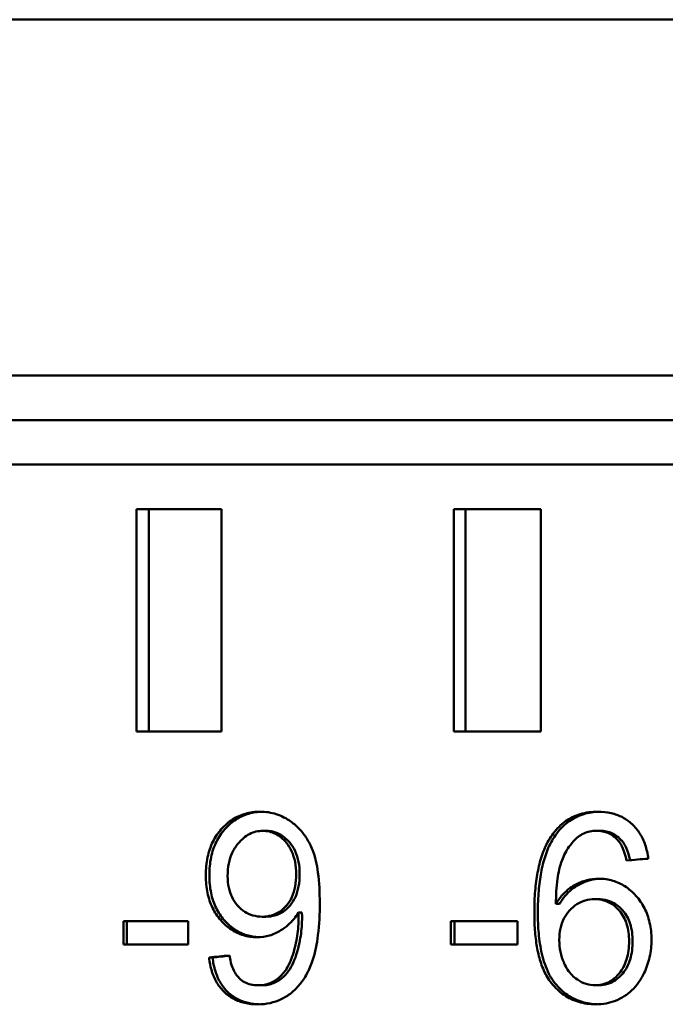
# Model space of a CAD drawing. Header units: millimetres. Extents: x 0 to 14369, y -869 to 2970.
# Tile 349 of 656: x 2132.52 to 2139.77, y 899.07 to 910.13. Entities that reach past the tile are written whole.
import ezdxf

# ---------------------------------------------------------------- set-up
doc = ezdxf.new("R2010")
doc.units = ezdxf.units.MM
doc.header["$LTSCALE"] = 10
doc.layers.add('Sichtbar (ISO)', color=7, linetype='Continuous', lineweight=50)

msp = doc.modelspace()

# ---------------------------------------------------------------- linework, layer by layer
at = {"layer": 'Sichtbar (ISO)'}
for p, q in [((2122.982, 910.135), (2161.434, 910.135)), ((2122.982, 906.135), (2161.434, 906.135)), ((2106.781, 905.635), (2161.061, 905.635)), ((2123.263, 905.635), (2161.455, 905.635)), ((2106.388, 905.135), (2161.184, 905.135)), ((2134.786, 904.635), (2133.831, 904.635)), ((2133.831, 904.635), (2133.831, 902.135)), ((2133.969, 902.135), (2133.969, 904.635)), ((2134.786, 902.135), (2134.786, 904.635)), ((2138.374, 904.635), (2137.397, 904.635)), ((2137.397, 904.635), (2137.397, 902.135)), ((2137.526, 902.135), (2137.526, 904.635)), ((2138.374, 902.135), (2138.374, 904.635)), ((2133.831, 902.135), (2134.786, 902.135)), ((2137.397, 902.135), (2138.374, 902.135)), ((2135.249, 901.018), (2135.289, 901.018)), ((2138.999, 901.019), (2139.038, 901.019)), ((2139.016, 900.25), (2138.977, 900.25)), ((2138.542, 900.198), (2138.582, 900.198)), ((2135.243, 900.053), (2135.282, 900.053)), ((2135.65, 900.102), (2135.689, 900.102)), ((2134.412, 900.003), (2133.683, 900.003)), ((2133.683, 900.003), (2133.683, 899.741)), ((2133.723, 899.741), (2133.723, 900.003)), ((2134.412, 899.741), (2134.412, 900.003)), ((2137.363, 900.003), (2137.363, 899.741)), ((2138.109, 900.003), (2137.363, 900.003)), ((2137.403, 899.741), (2137.403, 900.003)), ((2138.109, 899.741), (2138.109, 900.003)), ((2133.683, 899.741), (2134.412, 899.741)), ((2137.363, 899.741), (2138.109, 899.741)), ((2134.645, 899.595), (2134.684, 899.595)), ((2135.196, 899.282), (2135.236, 899.282)), ((2138.986, 899.282), (2139.026, 899.282))]:
    msp.add_line(p, q, dxfattribs=at)
for centre, major_axis, ratio, start_param, end_param in [((2138.66, 898.809), (0.508, 2.146), 0.232615, 5.829087, 6.120732), ((2138.7, 898.809), (0.508, 2.146), 0.232622, 5.832183, 6.120735), ((2139.853, 899.985), (-1.243, -0.389), 0.699788, 6.067815, 6.356431), ((2135.341, 900.411), (-0.047, 1.038), 0.312831, 3.594981, 3.986145), ((2135.381, 900.411), (-0.047, 1.038), 0.312831, 3.594982, 3.986145), ((2140.353, 905.755), (1.444, 6.464), 0.228395, 3.052593, 3.192559)]:
    msp.add_ellipse(centre, major_axis=major_axis, ratio=ratio, start_param=start_param, end_param=end_param, dxfattribs=at)
for points, knots in [([(2134.783, 901.036), (2134.822, 901.08), (2134.865, 901.117), (2134.91, 901.146), (2134.955, 901.175), (2135.003, 901.196), (2135.054, 901.211), (2135.106, 901.226), (2135.161, 901.233), (2135.22, 901.233)], [0, 0, 0, 0, 0.333333, 0.333333, 0.333333, 0.666667, 0.666667, 0.666667, 1, 1, 1, 1]), ([(2134.822, 901.036), (2134.862, 901.08), (2134.904, 901.117), (2134.949, 901.146), (2134.994, 901.175), (2135.042, 901.196), (2135.094, 901.211), (2135.139, 901.224), (2135.188, 901.231), (2135.239, 901.233)], [0, 0, 0, 0, 0.3333333, 0.3333333, 0.3333333, 0.6666667, 0.6666667, 0.6666667, 0.9616728, 0.9616728, 0.9616728, 0.9616728]), ([(2135.22, 901.233), (2135.282, 901.233), (2135.342, 901.224), (2135.46, 901.186), (2135.515, 901.158), (2135.567, 901.121)], [0.000001, 0.000001, 0.000001, 0.000001, 0.02009548, 0.02009548, 0.04015758, 0.04015758, 0.04015758, 0.04015758]), ([(2138.513, 900.99), (2138.554, 901.044), (2138.6, 901.089), (2138.65, 901.125), (2138.701, 901.161), (2138.756, 901.188), (2138.816, 901.206), (2138.877, 901.224), (2138.942, 901.233), (2139.014, 901.233)], [0, 0, 0, 0, 0.333333, 0.333333, 0.333333, 0.666667, 0.666667, 0.666667, 1, 1, 1, 1]), ([(2138.552, 900.99), (2138.593, 901.044), (2138.639, 901.089), (2138.69, 901.125), (2138.74, 901.161), (2138.795, 901.188), (2138.856, 901.206), (2138.91, 901.222), (2138.97, 901.231), (2139.033, 901.233)], [0, 0, 0, 0, 0.3333333, 0.3333333, 0.3333333, 0.6666667, 0.6666667, 0.6666667, 0.9682731, 0.9682731, 0.9682731, 0.9682731]), ([(2139.014, 901.233), (2139.066, 901.233), (2139.116, 901.228), (2139.162, 901.217), (2139.208, 901.207), (2139.25, 901.191), (2139.29, 901.17), (2139.329, 901.149), (2139.365, 901.123), (2139.398, 901.093)], [0, 0, 0, 0, 0.3333333, 0.3333333, 0.3333333, 0.6666667, 0.6666667, 0.6666667, 1, 1, 1, 1]), ([(2135.567, 901.121), (2135.601, 901.097), (2135.633, 901.069), (2135.662, 901.038), (2135.692, 901.006), (2135.718, 900.972), (2135.742, 900.933), (2135.767, 900.894), (2135.788, 900.851), (2135.807, 900.804)], [0, 0, 0, 0, 0.333333, 0.333333, 0.333333, 0.666667, 0.666667, 0.666667, 1, 1, 1, 1]), ([(2134.609, 900.517), (2134.609, 900.59), (2134.616, 900.658), (2134.629, 900.721), (2134.642, 900.784), (2134.661, 900.841), (2134.687, 900.894), (2134.713, 900.946), (2134.745, 900.994), (2134.783, 901.036)], [0, 0, 0, 0, 0.3333333, 0.3333333, 0.3333333, 0.6666667, 0.6666667, 0.6666667, 1, 1, 1, 1]), ([(2134.649, 900.517), (2134.649, 900.59), (2134.655, 900.658), (2134.668, 900.721), (2134.681, 900.784), (2134.701, 900.841), (2134.727, 900.894), (2134.752, 900.946), (2134.784, 900.994), (2134.822, 901.036)], [0, 0, 0, 0, 0.3333333, 0.3333333, 0.3333333, 0.6666667, 0.6666667, 0.6666667, 1, 1, 1, 1]), ([(2135.249, 901.018), (2135.223, 901.018), (2135.198, 901.015), (2135.147, 901.003), (2135.123, 900.994), (2135.051, 900.957), (2135.009, 900.92), (2134.972, 900.876)], [0.000001, 0.000001, 0.000001, 0.000001, 0.00848454, 0.00848454, 0.0168138, 0.0168138, 0.03461822, 0.03461822, 0.03461822, 0.03461822]), ([(2135.512, 900.886), (2135.495, 900.907), (2135.475, 900.926), (2135.435, 900.96), (2135.414, 900.973), (2135.369, 900.996), (2135.347, 901.004), (2135.299, 901.015), (2135.274, 901.018), (2135.249, 901.018)], [0.000001, 0.000001, 0.000001, 0.000001, 0.00853053, 0.00853053, 0.01659696, 0.01659696, 0.02447282, 0.02447282, 0.03257589, 0.03257589, 0.03257589, 0.03257589]), ([(2135.552, 900.886), (2135.534, 900.907), (2135.515, 900.926), (2135.474, 900.96), (2135.453, 900.973), (2135.409, 900.996), (2135.386, 901.004), (2135.338, 901.015), (2135.314, 901.018), (2135.289, 901.018)], [0.000001, 0.000001, 0.000001, 0.000001, 0.00853053, 0.00853053, 0.01659696, 0.01659696, 0.02447282, 0.02447282, 0.03257589, 0.03257589, 0.03257589, 0.03257589]), ([(2138.999, 901.019), (2138.972, 901.019), (2138.947, 901.017), (2138.923, 901.011), (2138.899, 901.006), (2138.876, 900.999), (2138.855, 900.988), (2138.833, 900.978), (2138.813, 900.965), (2138.793, 900.95)], [0, 0, 0, 0, 0.3333333, 0.3333333, 0.3333333, 0.6666667, 0.6666667, 0.6666667, 1, 1, 1, 1]), ([(2139.243, 900.907), (2139.227, 900.925), (2139.209, 900.942), (2139.172, 900.97), (2139.153, 900.982), (2139.111, 901.001), (2139.09, 901.008), (2139.045, 901.017), (2139.022, 901.019), (2138.999, 901.019)], [0.000001, 0.000001, 0.000001, 0.000001, 0.00745007, 0.00745007, 0.0146107, 0.0146107, 0.02177164, 0.02177164, 0.02923862, 0.02923862, 0.02923862, 0.02923862]), ([(2139.282, 900.907), (2139.266, 900.925), (2139.249, 900.942), (2139.212, 900.97), (2139.192, 900.982), (2139.151, 901.001), (2139.13, 901.008), (2139.085, 901.017), (2139.062, 901.019), (2139.038, 901.019)], [0.000001, 0.000001, 0.000001, 0.000001, 0.00745009, 0.00745009, 0.01461074, 0.01461074, 0.02177171, 0.02177171, 0.02923872, 0.02923872, 0.02923872, 0.02923872]), ([(2139.398, 901.093), (2139.432, 901.062), (2139.461, 901.027), (2139.485, 900.988), (2139.51, 900.95), (2139.53, 900.907), (2139.546, 900.86), (2139.562, 900.812), (2139.573, 900.761), (2139.58, 900.705)], [0, 0, 0, 0, 0.3333333, 0.3333333, 0.3333333, 0.6666667, 0.6666667, 0.6666667, 1, 1, 1, 1]), ([(2138.3, 900.097), (2138.3, 900.142), (2138.301, 900.185), (2138.302, 900.226), (2138.304, 900.267), (2138.306, 900.306), (2138.31, 900.343), (2138.313, 900.38), (2138.316, 900.416), (2138.321, 900.45), (2138.325, 900.484), (2138.331, 900.518), (2138.337, 900.55), (2138.343, 900.582), (2138.349, 900.614), (2138.357, 900.645), (2138.365, 900.676), (2138.374, 900.707), (2138.384, 900.737), (2138.394, 900.767), (2138.405, 900.797), (2138.418, 900.826), (2138.431, 900.855), (2138.445, 900.884), (2138.46, 900.911), (2138.476, 900.939), (2138.493, 900.965), (2138.513, 900.99)], [0, 0, 0, 0, 0.111111, 0.111111, 0.111111, 0.222222, 0.222222, 0.222222, 0.333333, 0.333333, 0.333333, 0.444444, 0.444444, 0.444444, 0.555556, 0.555556, 0.555556, 0.666667, 0.666667, 0.666667, 0.777778, 0.777778, 0.777778, 0.888889, 0.888889, 0.888889, 1, 1, 1, 1]), ([(2138.34, 900.097), (2138.34, 900.142), (2138.34, 900.185), (2138.342, 900.226), (2138.344, 900.267), (2138.346, 900.306), (2138.349, 900.343), (2138.352, 900.38), (2138.356, 900.416), (2138.361, 900.45), (2138.365, 900.484), (2138.37, 900.518), (2138.376, 900.55), (2138.382, 900.582), (2138.389, 900.614), (2138.397, 900.645), (2138.405, 900.676), (2138.414, 900.707), (2138.424, 900.737), (2138.434, 900.767), (2138.445, 900.797), (2138.457, 900.826), (2138.47, 900.855), (2138.484, 900.884), (2138.5, 900.911), (2138.516, 900.939), (2138.533, 900.965), (2138.552, 900.99)], [0, 0, 0, 0, 0.111111, 0.111111, 0.111111, 0.222222, 0.222222, 0.222222, 0.333333, 0.333333, 0.333333, 0.444444, 0.444444, 0.444444, 0.555556, 0.555556, 0.555556, 0.666667, 0.666667, 0.666667, 0.777778, 0.777778, 0.777778, 0.888889, 0.888889, 0.888889, 1, 1, 1, 1]), ([(2138.793, 900.95), (2138.753, 900.918), (2138.719, 900.881), (2138.657, 900.792), (2138.632, 900.741), (2138.611, 900.688)], [0.000001, 0.000001, 0.000001, 0.000001, 0.01590398, 0.01590398, 0.03313554, 0.03313554, 0.03313554, 0.03313554]), ([(2134.972, 900.876), (2134.946, 900.845), (2134.924, 900.81), (2134.906, 900.772), (2134.889, 900.735), (2134.876, 900.694), (2134.867, 900.65), (2134.858, 900.606), (2134.854, 900.559), (2134.854, 900.509)], [0, 0, 0, 0, 0.333333, 0.333333, 0.333333, 0.666667, 0.666667, 0.666667, 1, 1, 1, 1]), ([(2135.623, 900.53), (2135.623, 900.579), (2135.619, 900.625), (2135.611, 900.668), (2135.603, 900.711), (2135.59, 900.752), (2135.573, 900.788), (2135.557, 900.824), (2135.537, 900.857), (2135.512, 900.886)], [0, 0, 0, 0, 0.333333, 0.333333, 0.333333, 0.666667, 0.666667, 0.666667, 1, 1, 1, 1]), ([(2135.663, 900.53), (2135.663, 900.579), (2135.659, 900.625), (2135.65, 900.668), (2135.642, 900.711), (2135.63, 900.752), (2135.613, 900.788), (2135.597, 900.824), (2135.576, 900.857), (2135.552, 900.886)], [0, 0, 0, 0, 0.333333, 0.333333, 0.333333, 0.666667, 0.666667, 0.666667, 1, 1, 1, 1]), ([(2135.807, 900.804), (2135.838, 900.725), (2135.857, 900.636), (2135.884, 900.44), (2135.889, 900.32), (2135.889, 900.208)], [0.000001, 0.000001, 0.000001, 0.000001, 0.02571329, 0.02571329, 0.0595664, 0.0595664, 0.0595664, 0.0595664]), ([(2138.611, 900.688), (2138.586, 900.623), (2138.57, 900.549), (2138.548, 900.387), (2138.543, 900.29), (2138.542, 900.198)], [0.000001, 0.000001, 0.000001, 0.000001, 0.02130455, 0.02130455, 0.04904989, 0.04904989, 0.04904989, 0.04904989]), ([(2134.776, 900.014), (2134.739, 900.056), (2134.709, 900.102), (2134.684, 900.153), (2134.659, 900.204), (2134.641, 900.26), (2134.628, 900.321), (2134.615, 900.382), (2134.609, 900.447), (2134.609, 900.517)], [0, 0, 0, 0, 0.333333, 0.333333, 0.333333, 0.666667, 0.666667, 0.666667, 1, 1, 1, 1]), ([(2134.815, 900.014), (2134.779, 900.056), (2134.748, 900.102), (2134.724, 900.153), (2134.699, 900.204), (2134.68, 900.26), (2134.668, 900.321), (2134.655, 900.382), (2134.649, 900.447), (2134.649, 900.517)], [0, 0, 0, 0, 0.333333, 0.333333, 0.333333, 0.666667, 0.666667, 0.666667, 1, 1, 1, 1]), ([(2134.854, 900.509), (2134.854, 900.463), (2134.858, 900.42), (2134.867, 900.381), (2134.875, 900.341), (2134.887, 900.304), (2134.904, 900.271), (2134.92, 900.237), (2134.941, 900.207), (2134.965, 900.179)], [0, 0, 0, 0, 0.3333333, 0.3333333, 0.3333333, 0.6666667, 0.6666667, 0.6666667, 1, 1, 1, 1]), ([(2135.515, 900.179), (2135.539, 900.207), (2135.559, 900.238), (2135.575, 900.274), (2135.591, 900.31), (2135.604, 900.351), (2135.611, 900.393), (2135.619, 900.436), (2135.623, 900.482), (2135.623, 900.53)], [0, 0, 0, 0, 0.333333, 0.333333, 0.333333, 0.666667, 0.666667, 0.666667, 1, 1, 1, 1]), ([(2135.555, 900.179), (2135.579, 900.207), (2135.599, 900.239), (2135.615, 900.274), (2135.631, 900.31), (2135.643, 900.351), (2135.651, 900.393), (2135.659, 900.436), (2135.663, 900.482), (2135.663, 900.53)], [0, 0, 0, 0, 0.333333, 0.333333, 0.333333, 0.666667, 0.666667, 0.666667, 1, 1, 1, 1]), ([(2138.758, 900.411), (2138.799, 900.433), (2138.843, 900.451), (2138.933, 900.474), (2138.979, 900.48), (2139.026, 900.48)], [0.000001, 0.000001, 0.000001, 0.000001, 0.01492221, 0.01492221, 0.02976783, 0.02976783, 0.02976783, 0.02976783]), ([(2138.798, 900.411), (2138.839, 900.433), (2138.883, 900.451), (2138.967, 900.473), (2139.006, 900.478), (2139.046, 900.48)], [0.000001, 0.000001, 0.000001, 0.000001, 0.01492226, 0.01492226, 0.02768951, 0.02768951, 0.02768951, 0.02768951]), ([(2139.026, 900.48), (2139.08, 900.48), (2139.132, 900.473), (2139.181, 900.458), (2139.229, 900.444), (2139.275, 900.423), (2139.318, 900.395), (2139.362, 900.366), (2139.403, 900.331), (2139.442, 900.288)], [0, 0, 0, 0, 0.3333333, 0.3333333, 0.3333333, 0.6666667, 0.6666667, 0.6666667, 1, 1, 1, 1]), ([(2138.542, 900.198), (2138.562, 900.23), (2138.584, 900.26), (2138.606, 900.286), (2138.629, 900.313), (2138.653, 900.336), (2138.678, 900.357), (2138.704, 900.378), (2138.73, 900.396), (2138.758, 900.411)], [0, 0, 0, 0, 0.333333, 0.333333, 0.333333, 0.666667, 0.666667, 0.666667, 1, 1, 1, 1]), ([(2138.582, 900.198), (2138.602, 900.23), (2138.623, 900.26), (2138.646, 900.286), (2138.669, 900.313), (2138.693, 900.336), (2138.718, 900.357), (2138.743, 900.378), (2138.77, 900.396), (2138.798, 900.411)], [0, 0, 0, 0, 0.333333, 0.333333, 0.333333, 0.666667, 0.666667, 0.666667, 1, 1, 1, 1]), ([(2138.977, 900.25), (2138.94, 900.25), (2138.905, 900.245), (2138.872, 900.236), (2138.839, 900.226), (2138.808, 900.212), (2138.778, 900.194), (2138.749, 900.175), (2138.721, 900.151), (2138.695, 900.123)], [0, 0, 0, 0, 0.333333, 0.333333, 0.333333, 0.666667, 0.666667, 0.666667, 1, 1, 1, 1]), ([(2139.254, 900.123), (2139.229, 900.151), (2139.203, 900.175), (2139.174, 900.193), (2139.145, 900.212), (2139.114, 900.226), (2139.082, 900.236), (2139.049, 900.245), (2139.014, 900.25), (2138.977, 900.25)], [0, 0, 0, 0, 0.333333, 0.333333, 0.333333, 0.666667, 0.666667, 0.666667, 1, 1, 1, 1]), ([(2139.294, 900.123), (2139.269, 900.151), (2139.242, 900.175), (2139.213, 900.193), (2139.185, 900.212), (2139.154, 900.226), (2139.121, 900.236), (2139.089, 900.245), (2139.054, 900.25), (2139.016, 900.25)], [0, 0, 0, 0, 0.333333, 0.333333, 0.333333, 0.666667, 0.666667, 0.666667, 1, 1, 1, 1]), ([(2139.442, 900.288), (2139.48, 900.246), (2139.512, 900.2), (2139.537, 900.15), (2139.563, 900.099), (2139.582, 900.045), (2139.595, 899.986), (2139.609, 899.926), (2139.616, 899.862), (2139.616, 899.793)], [0, 0, 0, 0, 0.3333333, 0.3333333, 0.3333333, 0.6666667, 0.6666667, 0.6666667, 1, 1, 1, 1]), ([(2134.965, 900.179), (2134.99, 900.151), (2135.017, 900.128), (2135.046, 900.109), (2135.074, 900.091), (2135.105, 900.077), (2135.138, 900.067), (2135.17, 900.058), (2135.205, 900.053), (2135.243, 900.053)], [0, 0, 0, 0, 0.3333333, 0.3333333, 0.3333333, 0.6666667, 0.6666667, 0.6666667, 1, 1, 1, 1]), ([(2135.243, 900.053), (2135.28, 900.053), (2135.314, 900.058), (2135.347, 900.067), (2135.379, 900.077), (2135.409, 900.091), (2135.437, 900.109), (2135.465, 900.128), (2135.491, 900.151), (2135.515, 900.179)], [0, 0, 0, 0, 0.3333333, 0.3333333, 0.3333333, 0.6666667, 0.6666667, 0.6666667, 1, 1, 1, 1]), ([(2135.282, 900.053), (2135.319, 900.053), (2135.354, 900.058), (2135.386, 900.067), (2135.418, 900.077), (2135.449, 900.091), (2135.477, 900.109), (2135.505, 900.128), (2135.531, 900.151), (2135.555, 900.179)], [0, 0, 0, 0, 0.333333, 0.333333, 0.333333, 0.666667, 0.666667, 0.666667, 1, 1, 1, 1]), ([(2135.889, 900.208), (2135.889, 900.088), (2135.884, 899.963), (2135.857, 899.749), (2135.838, 899.651), (2135.808, 899.56)], [0.000001, 0.000001, 0.000001, 0.000001, 0.03602279, 0.03602279, 0.06479209, 0.06479209, 0.06479209, 0.06479209]), ([(2138.695, 900.123), (2138.67, 900.095), (2138.649, 900.065), (2138.632, 900.031), (2138.615, 899.997), (2138.602, 899.96), (2138.593, 899.92), (2138.585, 899.88), (2138.58, 899.837), (2138.58, 899.791)], [0, 0, 0, 0, 0.3333333, 0.3333333, 0.3333333, 0.6666667, 0.6666667, 0.6666667, 1, 1, 1, 1]), ([(2139.365, 899.777), (2139.365, 899.843), (2139.357, 899.91), (2139.328, 900.001), (2139.317, 900.028), (2139.289, 900.078), (2139.273, 900.102), (2139.254, 900.123)], [0.000001, 0.000001, 0.000001, 0.000001, 0.01981805, 0.01981805, 0.0287456, 0.0287456, 0.03741081, 0.03741081, 0.03741081, 0.03741081]), ([(2139.404, 899.777), (2139.404, 899.843), (2139.397, 899.91), (2139.368, 900.001), (2139.357, 900.028), (2139.329, 900.078), (2139.312, 900.102), (2139.294, 900.123)], [0.000001, 0.000001, 0.000001, 0.000001, 0.01981766, 0.01981766, 0.02874543, 0.02874543, 0.03741084, 0.03741084, 0.03741084, 0.03741084]), ([(2135.184, 899.823), (2135.13, 899.823), (2135.079, 899.83), (2135.031, 899.845), (2134.983, 899.859), (2134.938, 899.88), (2134.896, 899.908), (2134.853, 899.936), (2134.813, 899.971), (2134.776, 900.014)], [0, 0, 0, 0, 0.333333, 0.333333, 0.333333, 0.666667, 0.666667, 0.666667, 1, 1, 1, 1]), ([(2135.204, 899.824), (2135.157, 899.825), (2135.112, 899.832), (2135.07, 899.845), (2135.023, 899.859), (2134.978, 899.88), (2134.935, 899.908), (2134.893, 899.936), (2134.853, 899.971), (2134.815, 900.014)], [0.041878, 0.041878, 0.041878, 0.041878, 0.3333333, 0.3333333, 0.3333333, 0.6666667, 0.6666667, 0.6666667, 1, 1, 1, 1]), ([(2135.65, 900.102), (2135.634, 900.076), (2135.617, 900.051), (2135.598, 900.027), (2135.578, 900.003), (2135.556, 899.98), (2135.532, 899.959), (2135.508, 899.938), (2135.482, 899.918), (2135.453, 899.9)], [0, 0, 0, 0, 0.333333, 0.333333, 0.333333, 0.666667, 0.666667, 0.666667, 1, 1, 1, 1]), ([(2135.651, 900.05), (2135.651, 900.014), (2135.65, 899.978), (2135.647, 899.942), (2135.644, 899.907), (2135.64, 899.872), (2135.635, 899.837), (2135.63, 899.802), (2135.623, 899.767), (2135.615, 899.732)], [0, 0, 0, 0, 0.333333, 0.333333, 0.333333, 0.666667, 0.666667, 0.666667, 1, 1, 1, 1]), ([(2135.65, 900.102), (2135.65, 900.091), (2135.65, 900.081), (2135.65, 900.072), (2135.65, 900.068), (2135.651, 900.064), (2135.651, 900.06), (2135.651, 900.058), (2135.651, 900.057), (2135.651, 900.055), (2135.651, 900.054), (2135.651, 900.053), (2135.651, 900.053), (2135.651, 900.052), (2135.651, 900.052), (2135.651, 900.051), (2135.651, 900.051), (2135.651, 900.051), (2135.651, 900.051), (2135.651, 900.051), (2135.651, 900.051), (2135.651, 900.051), (2135.651, 900.051), (2135.651, 900.051), (2135.651, 900.051), (2135.651, 900.05), (2135.651, 900.05), (2135.651, 900.05), (2135.651, 900.05), (2135.651, 900.05), (2135.651, 900.05)], [0, 0, 0, 0, 0.5, 0.5, 0.5, 0.75, 0.75, 0.75, 0.875, 0.875, 0.875, 0.9375, 0.9375, 0.9375, 0.96875, 0.96875, 0.96875, 0.984375, 0.984375, 0.984375, 0.992188, 0.992188, 0.992188, 0.996094, 0.996094, 0.996094, 0.998047, 0.998047, 0.998047, 1, 1, 1, 1]), ([(2135.655, 899.732), (2135.663, 899.767), (2135.669, 899.802), (2135.675, 899.837), (2135.68, 899.872), (2135.684, 899.907), (2135.686, 899.942), (2135.689, 899.978), (2135.69, 900.014), (2135.69, 900.05)], [0, 0, 0, 0, 0.333333, 0.333333, 0.333333, 0.666667, 0.666667, 0.666667, 1, 1, 1, 1]), ([(2135.69, 900.05), (2135.69, 900.05), (2135.69, 900.05), (2135.69, 900.05), (2135.69, 900.062), (2135.689, 900.079), (2135.689, 900.102)], [0, 0, 0, 0, 0.001953, 0.001953, 0.001953, 1, 1, 1, 1]), ([(2138.3, 900.097), (2138.3, 900.056), (2138.301, 900.018), (2138.302, 899.982), (2138.304, 899.945), (2138.306, 899.911), (2138.308, 899.878), (2138.311, 899.845), (2138.315, 899.814), (2138.319, 899.783), (2138.323, 899.753), (2138.327, 899.723), (2138.333, 899.695), (2138.338, 899.666), (2138.344, 899.638), (2138.351, 899.611), (2138.358, 899.583), (2138.366, 899.556), (2138.375, 899.529), (2138.384, 899.502), (2138.394, 899.476), (2138.406, 899.45), (2138.417, 899.425), (2138.43, 899.4), (2138.444, 899.376), (2138.459, 899.351), (2138.474, 899.328), (2138.492, 899.307)], [0, 0, 0, 0, 0.1111111, 0.1111111, 0.1111111, 0.2222222, 0.2222222, 0.2222222, 0.3333333, 0.3333333, 0.3333333, 0.4444444, 0.4444444, 0.4444444, 0.5555556, 0.5555556, 0.5555556, 0.6666667, 0.6666667, 0.6666667, 0.7777778, 0.7777778, 0.7777778, 0.8888889, 0.8888889, 0.8888889, 1, 1, 1, 1]), ([(2138.531, 899.307), (2138.505, 899.339), (2138.483, 899.374), (2138.464, 899.411), (2138.446, 899.447), (2138.43, 899.485), (2138.417, 899.523), (2138.404, 899.56), (2138.393, 899.598), (2138.384, 899.636), (2138.376, 899.674), (2138.369, 899.712), (2138.363, 899.75), (2138.357, 899.789), (2138.353, 899.827), (2138.349, 899.865), (2138.346, 899.903), (2138.343, 899.941), (2138.342, 899.98), (2138.34, 900.019), (2138.34, 900.058), (2138.34, 900.097)], [0, 0, 0, 0, 0.1428571, 0.1428571, 0.1428571, 0.2857143, 0.2857143, 0.2857143, 0.4285714, 0.4285714, 0.4285714, 0.5714286, 0.5714286, 0.5714286, 0.7142857, 0.7142857, 0.7142857, 0.8571429, 0.8571429, 0.8571429, 1, 1, 1, 1]), ([(2135.453, 899.9), (2135.412, 899.875), (2135.37, 899.855), (2135.279, 899.829), (2135.232, 899.823), (2135.184, 899.823)], [0.000001, 0.000001, 0.000001, 0.000001, 0.01517329, 0.01517329, 0.03070401, 0.03070401, 0.03070401, 0.03070401]), ([(2139.616, 899.793), (2139.616, 899.728), (2139.609, 899.663), (2139.581, 899.538), (2139.561, 899.478), (2139.534, 899.421)], [0.000001, 0.000001, 0.000001, 0.000001, 0.01953637, 0.01953637, 0.03867927, 0.03867927, 0.03867927, 0.03867927]), ([(2139.253, 899.416), (2139.272, 899.438), (2139.288, 899.462), (2139.316, 899.515), (2139.328, 899.544), (2139.357, 899.639), (2139.365, 899.708), (2139.365, 899.777)], [0.000001, 0.000001, 0.000001, 0.000001, 0.0089916, 0.0089916, 0.01831778, 0.01831778, 0.03894919, 0.03894919, 0.03894919, 0.03894919]), ([(2139.293, 899.416), (2139.311, 899.438), (2139.328, 899.462), (2139.356, 899.515), (2139.367, 899.544), (2139.397, 899.639), (2139.404, 899.708), (2139.404, 899.777)], [0.000001, 0.000001, 0.000001, 0.000001, 0.00899099, 0.00899099, 0.01831648, 0.01831648, 0.03894921, 0.03894921, 0.03894921, 0.03894921]), ([(2134.818, 899.205), (2134.786, 899.236), (2134.758, 899.271), (2134.734, 899.31), (2134.711, 899.349), (2134.691, 899.393), (2134.676, 899.44), (2134.662, 899.487), (2134.651, 899.539), (2134.645, 899.595)], [0, 0, 0, 0, 0.333333, 0.333333, 0.333333, 0.666667, 0.666667, 0.666667, 1, 1, 1, 1]), ([(2134.857, 899.205), (2134.826, 899.236), (2134.798, 899.271), (2134.774, 899.31), (2134.75, 899.349), (2134.731, 899.393), (2134.716, 899.44), (2134.701, 899.487), (2134.691, 899.539), (2134.684, 899.595)], [0, 0, 0, 0, 0.333333, 0.333333, 0.333333, 0.666667, 0.666667, 0.666667, 1, 1, 1, 1]), ([(2134.874, 899.618), (2134.882, 899.566), (2134.895, 899.513), (2134.924, 899.445), (2134.934, 899.425), (2134.958, 899.39), (2134.97, 899.375), (2134.985, 899.361)], [0.000001, 0.000001, 0.000001, 0.000001, 0.01578645, 0.01578645, 0.02252718, 0.02252718, 0.02873134, 0.02873134, 0.02873134, 0.02873134]), ([(2135.389, 899.337), (2135.407, 899.349), (2135.425, 899.362), (2135.441, 899.377), (2135.457, 899.392), (2135.472, 899.408), (2135.486, 899.426), (2135.5, 899.443), (2135.513, 899.463), (2135.525, 899.484)], [0, 0, 0, 0, 0.333333, 0.333333, 0.333333, 0.666667, 0.666667, 0.666667, 1, 1, 1, 1]), ([(2135.429, 899.337), (2135.447, 899.349), (2135.464, 899.362), (2135.48, 899.377), (2135.496, 899.392), (2135.511, 899.408), (2135.525, 899.426), (2135.54, 899.443), (2135.553, 899.463), (2135.565, 899.484)], [0, 0, 0, 0, 0.333333, 0.333333, 0.333333, 0.666667, 0.666667, 0.666667, 1, 1, 1, 1]), ([(2135.808, 899.56), (2135.789, 899.506), (2135.768, 899.457), (2135.744, 899.412), (2135.72, 899.367), (2135.693, 899.326), (2135.663, 899.29), (2135.633, 899.253), (2135.601, 899.222), (2135.566, 899.194)], [0, 0, 0, 0, 0.333333, 0.333333, 0.333333, 0.666667, 0.666667, 0.666667, 1, 1, 1, 1]), ([(2138.633, 899.534), (2138.645, 899.506), (2138.659, 899.481), (2138.674, 899.458), (2138.689, 899.434), (2138.706, 899.414), (2138.724, 899.395), (2138.742, 899.377), (2138.762, 899.36), (2138.784, 899.346)], [0, 0, 0, 0, 0.333333, 0.333333, 0.333333, 0.666667, 0.666667, 0.666667, 1, 1, 1, 1]), ([(2134.985, 899.361), (2135.003, 899.344), (2135.023, 899.329), (2135.045, 899.317), (2135.066, 899.306), (2135.09, 899.297), (2135.115, 899.291), (2135.141, 899.285), (2135.168, 899.282), (2135.196, 899.282)], [0, 0, 0, 0, 0.333333, 0.333333, 0.333333, 0.666667, 0.666667, 0.666667, 1, 1, 1, 1]), ([(2138.986, 899.282), (2139.021, 899.282), (2139.054, 899.287), (2139.085, 899.297), (2139.116, 899.307), (2139.145, 899.321), (2139.173, 899.341), (2139.201, 899.361), (2139.228, 899.386), (2139.253, 899.416)], [0, 0, 0, 0, 0.3333333, 0.3333333, 0.3333333, 0.6666667, 0.6666667, 0.6666667, 1, 1, 1, 1]), ([(2139.026, 899.282), (2139.06, 899.282), (2139.093, 899.287), (2139.124, 899.297), (2139.156, 899.307), (2139.185, 899.321), (2139.213, 899.341), (2139.241, 899.361), (2139.268, 899.386), (2139.293, 899.416)], [0, 0, 0, 0, 0.3333333, 0.3333333, 0.3333333, 0.6666667, 0.6666667, 0.6666667, 1, 1, 1, 1]), ([(2139.534, 899.421), (2139.515, 899.382), (2139.494, 899.346), (2139.471, 899.314), (2139.449, 899.282), (2139.424, 899.253), (2139.397, 899.228), (2139.371, 899.202), (2139.342, 899.179), (2139.311, 899.16)], [0, 0, 0, 0, 0.3333333, 0.3333333, 0.3333333, 0.6666667, 0.6666667, 0.6666667, 1, 1, 1, 1]), ([(2135.196, 899.282), (2135.221, 899.282), (2135.244, 899.284), (2135.267, 899.288), (2135.289, 899.292), (2135.311, 899.299), (2135.331, 899.307), (2135.352, 899.315), (2135.371, 899.325), (2135.389, 899.337)], [0, 0, 0, 0, 0.333333, 0.333333, 0.333333, 0.666667, 0.666667, 0.666667, 1, 1, 1, 1]), ([(2135.236, 899.282), (2135.26, 899.282), (2135.284, 899.284), (2135.306, 899.288), (2135.329, 899.292), (2135.35, 899.299), (2135.371, 899.307), (2135.391, 899.315), (2135.41, 899.325), (2135.429, 899.337)], [0, 0, 0, 0, 0.333333, 0.333333, 0.333333, 0.666667, 0.666667, 0.666667, 1, 1, 1, 1]), ([(2138.99, 899.068), (2138.922, 899.068), (2138.857, 899.078), (2138.798, 899.095), (2138.738, 899.113), (2138.684, 899.139), (2138.633, 899.174), (2138.582, 899.209), (2138.535, 899.253), (2138.492, 899.307)], [0, 0, 0, 0, 0.3333333, 0.3333333, 0.3333333, 0.6666667, 0.6666667, 0.6666667, 1, 1, 1, 1]), ([(2139.01, 899.069), (2138.948, 899.07), (2138.891, 899.079), (2138.837, 899.095), (2138.778, 899.113), (2138.723, 899.139), (2138.672, 899.174), (2138.621, 899.209), (2138.574, 899.253), (2138.531, 899.307)], [0.0329882, 0.0329882, 0.0329882, 0.0329882, 0.3333333, 0.3333333, 0.3333333, 0.6666667, 0.6666667, 0.6666667, 1, 1, 1, 1]), ([(2135.191, 899.068), (2135.14, 899.068), (2135.092, 899.073), (2135.047, 899.084), (2135.002, 899.094), (2134.96, 899.109), (2134.922, 899.13), (2134.884, 899.15), (2134.849, 899.175), (2134.818, 899.205)], [0, 0, 0, 0, 0.333333, 0.333333, 0.333333, 0.666667, 0.666667, 0.666667, 1, 1, 1, 1]), ([(2135.21, 899.069), (2135.167, 899.07), (2135.125, 899.075), (2135.086, 899.084), (2135.041, 899.094), (2134.999, 899.109), (2134.961, 899.13), (2134.923, 899.15), (2134.889, 899.175), (2134.857, 899.205)], [0.043736, 0.043736, 0.043736, 0.043736, 0.3333333, 0.3333333, 0.3333333, 0.6666667, 0.6666667, 0.6666667, 1, 1, 1, 1]), ([(2135.566, 899.194), (2135.531, 899.167), (2135.494, 899.144), (2135.455, 899.125), (2135.416, 899.107), (2135.375, 899.093), (2135.331, 899.083), (2135.287, 899.073), (2135.24, 899.068), (2135.191, 899.068)], [0, 0, 0, 0, 0.333333, 0.333333, 0.333333, 0.666667, 0.666667, 0.666667, 1, 1, 1, 1]), ([(2139.311, 899.16), (2139.28, 899.14), (2139.247, 899.123), (2139.213, 899.109), (2139.179, 899.096), (2139.144, 899.086), (2139.107, 899.079), (2139.07, 899.072), (2139.031, 899.068), (2138.99, 899.068)], [0, 0, 0, 0, 0.333333, 0.333333, 0.333333, 0.666667, 0.666667, 0.666667, 1, 1, 1, 1])]:
    msp.add_open_spline(points, degree=3, knots=knots, dxfattribs=at)
for points in [[(2139.58, 900.705), (2139.499, 900.699), (2139.417, 900.692), (2139.336, 900.685)], [(2134.874, 899.618), (2134.797, 899.61), (2134.721, 899.603), (2134.645, 899.595)], [(2134.684, 899.595), (2134.748, 899.601), (2134.811, 899.608), (2134.874, 899.614)]]:
    msp.add_open_spline(points, degree=3, dxfattribs=at)

doc.saveas('drawing.dxf')
